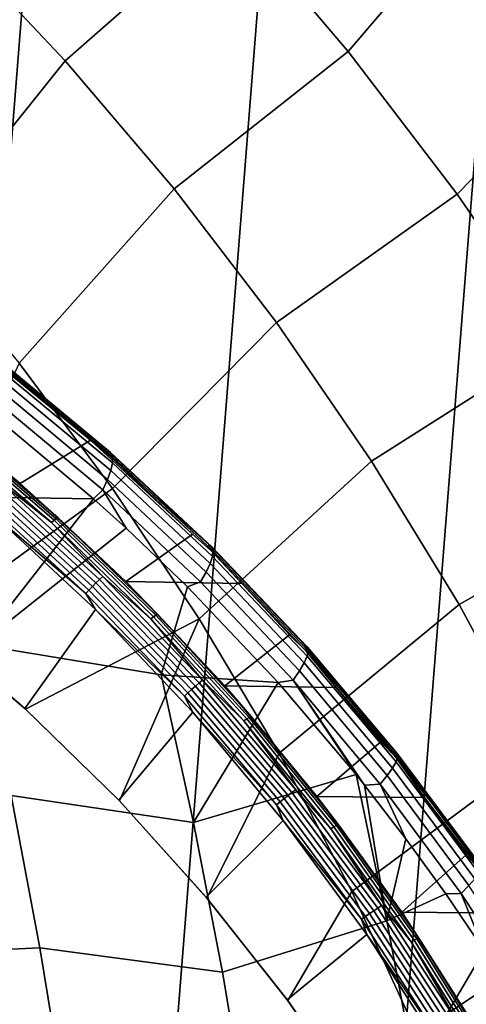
# Model space of a CAD drawing. Header units: metres. Extents: x -167 to 28, y -50 to 27.
# Tile 314 of 331: x 12.59 to 14.98, y 6.46 to 11.73. Entities that reach past the tile are written whole.
import ezdxf

# ---------------------------------------------------------------- set-up
doc = ezdxf.new("R2010")
doc.units = ezdxf.units.M
doc.layers.add('solid_12_065_011_XXX', color=7, linetype='CONTINUOUS')

msp = doc.modelspace()

# ---------------------------------------------------------------- linework, layer by layer
at = {"layer": 'solid_12_065_011_XXX'}
for points in [[(13.485169, 22.925415, 0.2), (9.71078, -24.761368, 0.2), (8.378925, -25.243179, 0.2), (12.24579, 23.610701, 0.2)], [(14.686287, 22.175152, 0.2), (11.015003, -24.209381, 0.2), (9.71078, -24.761368, 0.2), (13.485169, 22.925415, 0.2)], [(15.845693, 21.362082, 0.2), (12.287968, -23.588774, 0.2), (11.015003, -24.209381, 0.2), (14.686287, 22.175152, 0.2)], [(16.960054, 20.48856, 0.2), (13.526011, -22.901344, 0.2), (12.287968, -23.588774, 0.2), (15.845693, 21.362082, 0.2)], [(18.026325, 19.556995, 0.2), (14.725575, -22.149086, 0.2), (13.526011, -22.901344, 0.2), (16.960054, 20.48856, 0.2)], [(19.041513, 18.570009, 0.2), (15.883376, -21.334078, 0.2), (14.725575, -22.149086, 0.2), (18.026325, 19.556995, 0.2)], [(14.34878, 11.558083, 138.188522), (15.100549, 12.438787, 137.229401), (14.420353, 13.221325, 137.229401), (13.726658, 12.290468, 138.188522)], [(12.217547, 12.161798, 139.088928), (12.835548, 11.507669, 139.088928), (13.726658, 12.290468, 138.188522), (13.067198, 12.989423, 138.188522)], [(14.931871, 10.794257, 138.188522), (15.738332, 11.621313, 137.229401), (15.100549, 12.438787, 137.229401), (14.34878, 11.558083, 138.188522)], [(12.835548, 11.507669, 139.088928), (13.418573, 10.822184, 139.088928), (14.34878, 11.558083, 138.188522), (13.726658, 12.290468, 138.188522)], [(12.055207, 10.533558, 139.928345), (12.835548, 11.507669, 139.088928), (12.217547, 12.161798, 139.088928), (11.48829, 11.149128, 139.928345)], [(15.474345, 10.001069, 138.188522), (16.331911, 10.771197, 137.229401), (15.738332, 11.621313, 137.229401), (14.931871, 10.794257, 138.188522)], [(13.418573, 10.822184, 139.088928), (13.965032, 10.107207, 139.088928), (14.931871, 10.794257, 138.188522), (14.34878, 11.558083, 138.188522)], [(12.589183, 9.889203, 139.928345), (13.418573, 10.822184, 139.088928), (12.835548, 11.507669, 139.088928), (12.055207, 10.533558, 139.928345)], [(13.088758, 9.217826, 139.928345), (13.965032, 10.107207, 139.088928), (13.418573, 10.822184, 139.088928), (12.589183, 9.889203, 139.928345)], [(13.965032, 10.107207, 139.088928), (14.473436, 9.36469, 139.088928), (15.474345, 10.001069, 138.188522), (14.931871, 10.794257, 138.188522)], [(13.552565, 8.521259, 139.928345), (14.473436, 9.36469, 139.088928), (13.965032, 10.107207, 139.088928), (13.088758, 9.217826, 139.928345)], [(14.473436, 9.36469, 139.088928), (14.942401, 8.596652, 139.088928), (15.974728, 9.180677, 138.188522), (15.474345, 10.001069, 138.188522)], [(12.595001, 9.245441, 141.21817), (11.997799, 9.734001, 141.323135), (12.401178, 9.943114, 143.134964), (12.970668, 9.477787, 142.95369)], [(12.510416, 9.861066, 143.110367), (12.970668, 9.477787, 142.95369), (12.401178, 9.943114, 143.134964)], [(12.090961, 8.494531, 140.682358), (13.088758, 9.217826, 139.928345), (12.589183, 9.889203, 139.928345), (11.985418, 8.578399, 140.704071)], [(13.060488, 9.424001, 143.046661), (12.491842, 9.893626, 143.219513), (12.511933, 9.879648, 143.31514), (13.078333, 9.410906, 143.142853)], [(13.075298, 9.391151, 142.939529), (12.510416, 9.861066, 143.110367), (12.491842, 9.893626, 143.219513), (13.060488, 9.424001, 143.046661)], [(13.075298, 9.391151, 142.939529), (12.970668, 9.477787, 142.95369), (12.510416, 9.861066, 143.110367)], [(13.078333, 9.410906, 143.142853), (12.511933, 9.879648, 143.31514), (12.523927, 9.855534, 143.410095), (13.087513, 9.388151, 143.238464)], [(13.08787, 9.35613, 143.331818), (12.527616, 9.821702, 143.502747), (12.522935, 9.778739, 143.591492), (13.079397, 9.315396, 143.421326)], [(13.087513, 9.388151, 143.238464), (12.523927, 9.855534, 143.410095), (12.527616, 9.821702, 143.502747), (13.08787, 9.35613, 143.331818)], [(13.079397, 9.315396, 143.421326), (12.522935, 9.778739, 143.591492), (12.509966, 9.727387, 143.674774), (13.062243, 9.266657, 143.505432)], [(12.23438, 9.54488, 141.272217), (11.997799, 9.734001, 141.323135), (12.595001, 9.245441, 141.21817)], [(13.062243, 9.266657, 143.505432), (12.509966, 9.727387, 143.674774), (12.488934, 9.668538, 143.751175), (13.036702, 9.210755, 143.582657)], [(13.036702, 9.210755, 143.582657), (12.488934, 9.668538, 143.751175), (12.468155, 9.597046, 143.816772), (12.986262, 9.163804, 143.656723)], [(12.468155, 9.597046, 143.816772), (12.18822, 9.175508, 144.260284), (12.986262, 9.163804, 143.656723)], [(12.787669, 9.056813, 141.14975), (12.225471, 9.539158, 141.247498), (12.23438, 9.54488, 141.272217), (12.796916, 9.062244, 141.174408)], [(12.796916, 9.062244, 141.174408), (12.23438, 9.54488, 141.272217), (12.595001, 9.245441, 141.21817)], [(12.761545, 9.036184, 141.107773), (12.200624, 9.517433, 141.205307), (12.214098, 9.52991, 141.224945), (12.775751, 9.048033, 141.127289)], [(12.469107, 9.266215, 141.139893), (12.200624, 9.517433, 141.205307), (12.761545, 9.036184, 141.107773)], [(12.775751, 9.048033, 141.127289), (12.214098, 9.52991, 141.224945), (12.225471, 9.539158, 141.247498), (12.787669, 9.056813, 141.14975)], [(13.159392, 8.720494, 141.118835), (12.595001, 9.245441, 141.21817), (12.970668, 9.477787, 142.95369), (13.516371, 8.974659, 142.789429)], [(13.075298, 9.391151, 142.939529), (13.516371, 8.974659, 142.789429), (12.970668, 9.477787, 142.95369)], [(13.603007, 8.918807, 142.892181), (13.060488, 9.424001, 143.046661), (13.078333, 9.410906, 143.142853), (13.618726, 8.90661, 142.988861)], [(13.075298, 9.391151, 142.939529), (13.060488, 9.424001, 143.046661), (13.603007, 8.918807, 142.892181)], [(13.603007, 8.918807, 142.892181), (13.614085, 8.886271, 142.786835), (13.516371, 8.974659, 142.789429), (13.075298, 9.391151, 142.939529)], [(13.618726, 8.90661, 142.988861), (13.078333, 9.410906, 143.142853), (13.087513, 9.388151, 143.238464), (13.625238, 8.885263, 143.085007)], [(13.625238, 8.885263, 143.085007), (13.087513, 9.388151, 143.238464), (13.08787, 9.35613, 143.331818), (13.622432, 8.855138, 143.17897)], [(13.622432, 8.855138, 143.17897), (13.08787, 9.35613, 143.331818), (13.079397, 9.315396, 143.421326), (13.610354, 8.816756, 143.269089)], [(13.979339, 7.801407, 139.928345), (14.942401, 8.596652, 139.088928), (14.473436, 9.36469, 139.088928), (13.552565, 8.521259, 139.928345)], [(13.610354, 8.816756, 143.269089), (13.079397, 9.315396, 143.421326), (13.062243, 9.266657, 143.505432), (13.589216, 8.770781, 143.353836)], [(12.980966, 8.694138, 141.019424), (12.417016, 9.210031, 141.117554), (12.434711, 9.230079, 141.120392), (12.999882, 8.713069, 141.022049)], [(12.999882, 8.713069, 141.022049), (12.434711, 9.230079, 141.120392), (12.452263, 9.24901, 141.127914), (13.018587, 8.730946, 141.029373)], [(13.018587, 8.730946, 141.029373), (12.452263, 9.24901, 141.127914), (12.469107, 9.266215, 141.139893), (13.03648, 8.747191, 141.041168)], [(13.03648, 8.747191, 141.041168), (12.469107, 9.266215, 141.139893), (12.761545, 9.036184, 141.107773)], [(12.796916, 9.062244, 141.174408), (12.595001, 9.245441, 141.21817), (13.159392, 8.720494, 141.118835)], [(13.589216, 8.770781, 143.353836), (13.062243, 9.266657, 143.505432), (13.036702, 9.210755, 143.582657), (13.559382, 8.71801, 143.431732)], [(12.090961, 8.494531, 140.682358), (12.623506, 8.036925, 140.572525), (13.552565, 8.521259, 139.928345), (13.088758, 9.217826, 139.928345)], [(12.18822, 9.175508, 144.260284), (12.375909, 8.381265, 144.521164), (12.986262, 9.163804, 143.656723)], [(12.94492, 8.655556, 141.028442), (12.383456, 9.169173, 141.126129), (12.399746, 9.189508, 141.119476), (12.962446, 8.674759, 141.021576)], [(12.962446, 8.674759, 141.021576), (12.399746, 9.189508, 141.119476), (12.417016, 9.210031, 141.117554), (12.980966, 8.694138, 141.019424)], [(13.036702, 9.210755, 143.582657), (12.986262, 9.163804, 143.656723), (13.161438, 9.005494, 143.604752)], [(13.559382, 8.71801, 143.431732), (13.036702, 9.210755, 143.582657), (13.161438, 9.005494, 143.604752), (13.489424, 8.691352, 143.510376)], [(14.942401, 8.596652, 139.088928), (15.370646, 7.80519, 139.088928), (16.431656, 8.335313, 138.188522), (15.974728, 9.180677, 138.188522)], [(12.375909, 8.381265, 144.521164), (13.161438, 9.005494, 143.604752), (12.986262, 9.163804, 143.656723)], [(12.94492, 8.655556, 141.028442), (12.441568, 9.086933, 141.124512), (12.383456, 9.169173, 141.126129)], [(12.441568, 9.086933, 141.124512), (12.99663, 8.570952, 141.027908), (12.620273, 8.040274, 141.382095), (12.13796, 8.456831, 141.478531)], [(12.94492, 8.655556, 141.028442), (12.99663, 8.570952, 141.027908), (12.441568, 9.086933, 141.124512)], [(13.292475, 8.521151, 141.015335), (12.761545, 9.036184, 141.107773), (12.775751, 9.048033, 141.127289), (13.307376, 8.532324, 141.034729)], [(13.03648, 8.747191, 141.041168), (12.761545, 9.036184, 141.107773), (13.292475, 8.521151, 141.015335)], [(13.307376, 8.532324, 141.034729), (12.775751, 9.048033, 141.127289), (12.787669, 9.056813, 141.14975), (13.31981, 8.540605, 141.057098)], [(13.31981, 8.540605, 141.057098), (12.787669, 9.056813, 141.14975), (12.796916, 9.062244, 141.174408), (13.329376, 8.545726, 141.081696)], [(13.329376, 8.545726, 141.081696), (12.796916, 9.062244, 141.174408), (13.159392, 8.720494, 141.118835)], [(12.375909, 8.381265, 144.521164), (13.349333, 8.221542, 143.856277), (13.489424, 8.691352, 143.510376), (13.161438, 9.005494, 143.604752)], [(13.614085, 8.886271, 142.786835), (13.77936, 8.709459, 142.713562), (13.159392, 8.720494, 141.118835), (13.516371, 8.974659, 142.789429)], [(14.1168, 8.380045, 142.755173), (13.603007, 8.918807, 142.892181), (13.618726, 8.90661, 142.988861), (14.130525, 8.368752, 142.852264)], [(14.124231, 8.348397, 142.651382), (13.614085, 8.886271, 142.786835), (13.603007, 8.918807, 142.892181), (14.1168, 8.380045, 142.755173)], [(14.12874, 8.320707, 143.043289), (13.622432, 8.855138, 143.17897), (13.610354, 8.816756, 143.269089), (14.113262, 8.284786, 143.133911)], [(14.124231, 8.348397, 142.651382), (13.77936, 8.709459, 142.713562), (13.614085, 8.886271, 142.786835)], [(14.130525, 8.368752, 142.852264), (13.618726, 8.90661, 142.988861), (13.625238, 8.885263, 143.085007), (14.134528, 8.348858, 142.948853)], [(14.134528, 8.348858, 142.948853), (13.625238, 8.885263, 143.085007), (13.622432, 8.855138, 143.17897), (14.12874, 8.320707, 143.043289)], [(14.113262, 8.284786, 143.133911), (13.610354, 8.816756, 143.269089), (13.589216, 8.770781, 143.353836), (14.088363, 8.241717, 143.219162)], [(14.088363, 8.241717, 143.219162), (13.589216, 8.770781, 143.353836), (13.559382, 8.71801, 143.431732), (14.054472, 8.192247, 143.297562)], [(13.511417, 8.142941, 140.927017), (12.980966, 8.694138, 141.019424), (12.999882, 8.713069, 141.022049), (13.531486, 8.160677, 140.929443)], [(13.531486, 8.160677, 140.929443), (12.999882, 8.713069, 141.022049), (13.018587, 8.730946, 141.029373), (13.551278, 8.177423, 140.936584)], [(13.551278, 8.177423, 140.936584), (13.018587, 8.730946, 141.029373), (13.03648, 8.747191, 141.041168), (13.570159, 8.192642, 140.948212)], [(13.570159, 8.192642, 140.948212), (13.03648, 8.747191, 141.041168), (13.292475, 8.521151, 141.015335)], [(13.68883, 8.161364, 141.025558), (13.159392, 8.720494, 141.118835), (13.77936, 8.709459, 142.713562), (14.035226, 8.43552, 142.641754)], [(13.329376, 8.545726, 141.081696), (13.159392, 8.720494, 141.118835), (13.68883, 8.161364, 141.025558)], [(14.054472, 8.192247, 143.297562), (13.559382, 8.71801, 143.431732), (13.489424, 8.691352, 143.510376), (13.974486, 8.179699, 143.37767)], [(14.124231, 8.348397, 142.651382), (14.035226, 8.43552, 142.641754), (13.77936, 8.709459, 142.713562)], [(13.473026, 8.106796, 140.936447), (12.94492, 8.655556, 141.028442), (12.962446, 8.674759, 141.021576), (13.49172, 8.124787, 140.929382)], [(13.473026, 8.106796, 140.936447), (12.99663, 8.570952, 141.027908), (12.94492, 8.655556, 141.028442)], [(13.49172, 8.124787, 140.929382), (12.962446, 8.674759, 141.021576), (12.980966, 8.694138, 141.019424), (13.511417, 8.142941, 140.927017)], [(13.489424, 8.691352, 143.510376), (13.349333, 8.221542, 143.856277), (13.974486, 8.179699, 143.37767)], [(14.367912, 7.060238, 139.928345), (15.370646, 7.80519, 139.088928), (14.942401, 8.596652, 139.088928), (13.979339, 7.801407, 139.928345)], [(12.99663, 8.570952, 141.027908), (13.517279, 8.021421, 140.93721), (13.121858, 7.550218, 141.281418), (12.620273, 8.040274, 141.382095)], [(13.473026, 8.106796, 140.936447), (13.517279, 8.021421, 140.93721), (12.99663, 8.570952, 141.027908)], [(13.806933, 7.984636, 140.947693), (13.307376, 8.532324, 141.034729), (13.31981, 8.540605, 141.057098), (13.819852, 7.992385, 140.969955)], [(13.819852, 7.992385, 140.969955), (13.31981, 8.540605, 141.057098), (13.329376, 8.545726, 141.081696), (13.829719, 7.997177, 140.994522)], [(13.829719, 7.997177, 140.994522), (13.329376, 8.545726, 141.081696), (13.68883, 8.161364, 141.025558)], [(12.13796, 8.456831, 141.478531), (12.620273, 8.040274, 141.382095), (12.623506, 8.036925, 140.572525), (12.090961, 8.494531, 140.682358)], [(12.623506, 8.036925, 140.572525), (13.125231, 7.54626, 140.468613), (13.552565, 8.521259, 139.928345)], [(13.593436, 7.025421, 140.371262), (13.979339, 7.801407, 139.928345), (13.552565, 8.521259, 139.928345), (13.125231, 7.54626, 140.468613)], [(13.791379, 7.974178, 140.928406), (13.292475, 8.521151, 141.015335), (13.307376, 8.532324, 141.034729), (13.806933, 7.984636, 140.947693)], [(13.570159, 8.192642, 140.948212), (13.292475, 8.521151, 141.015335), (13.791379, 7.974178, 140.928406)], [(14.124231, 8.348397, 142.651382), (14.283594, 8.153122, 142.573944), (13.68883, 8.161364, 141.025558), (14.035226, 8.43552, 142.641754)], [(12.375909, 8.381265, 144.521164), (12.546555, 7.575721, 144.758347), (13.521271, 7.430703, 144.082077), (13.349333, 8.221542, 143.856277)], [(14.599453, 7.809817, 142.634552), (14.1168, 8.380045, 142.755173), (14.130525, 8.368752, 142.852264), (14.611321, 7.799437, 142.731979)], [(14.124231, 8.348397, 142.651382), (14.1168, 8.380045, 142.755173), (14.599453, 7.809817, 142.634552)], [(14.599453, 7.809817, 142.634552), (14.603369, 7.779598, 142.532089), (14.283594, 8.153122, 142.573944), (14.124231, 8.348397, 142.651382)], [(14.612983, 7.781034, 142.828949), (14.134528, 8.348858, 142.948853), (14.12874, 8.320707, 143.043289), (14.60441, 7.75493, 142.923752)], [(14.611321, 7.799437, 142.731979), (14.130525, 8.368752, 142.852264), (14.134528, 8.348858, 142.948853), (14.612983, 7.781034, 142.828949)], [(14.585751, 7.721574, 143.01474), (14.113262, 8.284786, 143.133911), (14.088363, 8.241717, 143.219162), (14.557327, 7.681545, 143.100372)], [(14.60441, 7.75493, 142.923752), (14.12874, 8.320707, 143.043289), (14.113262, 8.284786, 143.133911), (14.585751, 7.721574, 143.01474)], [(14.557327, 7.681545, 143.100372), (14.088363, 8.241717, 143.219162), (14.054472, 8.192247, 143.297562), (14.519634, 7.635538, 143.179153)], [(13.349333, 8.221542, 143.856277), (13.521271, 7.430703, 144.082077), (13.974486, 8.179699, 143.37767)], [(13.521271, 7.430703, 144.082077), (14.392107, 7.686777, 143.269913), (13.974486, 8.179699, 143.37767)], [(14.027282, 7.575038, 140.843033), (13.531486, 8.160677, 140.929443), (13.551278, 8.177423, 140.936584), (14.048091, 7.590584, 140.849991)], [(14.048091, 7.590584, 140.849991), (13.551278, 8.177423, 140.936584), (13.570159, 8.192642, 140.948212), (14.067896, 7.604712, 140.86145)], [(14.067896, 7.604712, 140.86145), (13.570159, 8.192642, 140.948212), (13.791379, 7.974178, 140.928406)], [(14.054472, 8.192247, 143.297562), (13.974486, 8.179699, 143.37767), (14.392107, 7.686777, 143.269913)], [(14.054472, 8.192247, 143.297562), (14.392107, 7.686777, 143.269913), (14.436651, 7.630942, 143.258774)], [(14.519634, 7.635538, 143.179153), (14.054472, 8.192247, 143.297562), (14.436651, 7.630942, 143.258774)], [(13.965552, 7.525021, 140.850601), (13.473026, 8.106796, 140.936447), (13.49172, 8.124787, 140.929382), (13.985338, 7.541721, 140.843338)], [(13.985338, 7.541721, 140.843338), (13.49172, 8.124787, 140.929382), (13.511417, 8.142941, 140.927017), (14.006138, 7.558575, 140.84079)], [(14.006138, 7.558575, 140.84079), (13.511417, 8.142941, 140.927017), (13.531486, 8.160677, 140.929443), (14.027282, 7.575038, 140.843033)], [(14.18133, 7.570381, 140.938751), (13.68883, 8.161364, 141.025558), (14.283594, 8.153122, 142.573944), (14.524106, 7.862557, 142.510086)], [(13.829719, 7.997177, 140.994522), (13.68883, 8.161364, 141.025558), (14.18133, 7.570381, 140.938751)], [(14.603369, 7.779598, 142.532089), (14.524106, 7.862557, 142.510086), (14.283594, 8.153122, 142.573944)], [(13.965552, 7.525021, 140.850601), (13.517279, 8.021421, 140.93721), (13.473026, 8.106796, 140.936447)], [(12.620273, 8.040274, 141.382095), (13.121858, 7.550218, 141.281418), (13.125231, 7.54626, 140.468613), (12.623506, 8.036925, 140.572525)], [(13.517279, 8.021421, 140.93721), (14.00157, 7.440613, 140.852783), (13.589794, 7.030244, 141.187149), (13.121858, 7.550218, 141.281418)], [(13.965552, 7.525021, 140.850601), (14.00157, 7.440613, 140.852783), (13.517279, 8.021421, 140.93721)], [(14.256314, 7.397232, 140.847351), (13.791379, 7.974178, 140.928406), (13.806933, 7.984636, 140.947693), (14.272478, 7.406932, 140.866531)], [(14.067896, 7.604712, 140.86145), (13.791379, 7.974178, 140.928406), (14.256314, 7.397232, 140.847351)], [(14.272478, 7.406932, 140.866531), (13.806933, 7.984636, 140.947693), (13.819852, 7.992385, 140.969955), (14.285849, 7.414121, 140.888733)], [(14.285849, 7.414121, 140.888733), (13.819852, 7.992385, 140.969955), (13.829719, 7.997177, 140.994522), (14.295995, 7.418566, 140.913239)], [(14.295995, 7.418566, 140.913239), (13.829719, 7.997177, 140.994522), (14.18133, 7.570381, 140.938751)], [(14.603369, 7.779598, 142.532089), (14.756351, 7.564167, 142.450012), (14.18133, 7.570381, 140.938751), (14.524106, 7.862557, 142.510086)], [(14.026221, 6.476972, 140.28093), (14.367912, 7.060238, 139.928345), (13.979339, 7.801407, 139.928345), (13.593436, 7.025421, 140.371262)], [(14.717225, 6.299775, 139.928345), (15.757008, 6.992457, 139.088928), (15.370646, 7.80519, 139.088928), (14.367912, 7.060238, 139.928345)], [(15.048672, 7.210283, 142.529205), (14.599453, 7.809817, 142.634552), (14.611321, 7.799437, 142.731979), (15.058827, 7.200821, 142.626938)], [(14.603369, 7.779598, 142.532089), (14.599453, 7.809817, 142.634552), (15.048672, 7.210283, 142.529205)], [(15.047171, 7.159961, 142.819275), (14.60441, 7.75493, 142.923752), (14.585751, 7.721574, 143.01474), (15.02556, 7.12927, 142.910568)], [(15.048672, 7.210283, 142.529205), (15.049255, 7.181996, 142.427902), (14.756351, 7.564167, 142.450012), (14.603369, 7.779598, 142.532089)], [(15.058324, 7.183949, 142.724182), (14.612983, 7.781034, 142.828949), (14.60441, 7.75493, 142.923752), (15.047171, 7.159961, 142.819275)], [(15.058827, 7.200821, 142.626938), (14.611321, 7.799437, 142.731979), (14.612983, 7.781034, 142.828949), (15.058324, 7.183949, 142.724182)], [(15.02556, 7.12927, 142.910568), (14.585751, 7.721574, 143.01474), (14.557327, 7.681545, 143.100372), (14.993867, 7.092408, 142.99646)], [(13.67575, 6.630024, 144.284943), (14.555774, 6.903491, 143.47551), (14.392107, 7.686777, 143.269913), (13.521271, 7.430703, 144.082077)], [(14.436651, 7.630942, 143.258774), (14.392107, 7.686777, 143.269913), (14.555774, 6.903491, 143.47551)], [(14.993867, 7.092408, 142.99646), (14.557327, 7.681545, 143.100372), (14.519634, 7.635538, 143.179153), (14.952641, 7.050014, 143.075485)], [(14.485178, 6.958472, 140.763214), (14.027282, 7.575038, 140.843033), (14.048091, 7.590584, 140.849991), (14.506927, 6.972751, 140.77002)], [(14.506927, 6.972751, 140.77002), (14.048091, 7.590584, 140.849991), (14.067896, 7.604712, 140.86145), (14.527588, 6.985727, 140.781326)], [(14.527588, 6.985727, 140.781326), (14.067896, 7.604712, 140.86145), (14.256314, 7.397232, 140.847351)], [(14.519634, 7.635538, 143.179153), (14.436651, 7.630942, 143.258774), (14.65753, 7.343703, 143.204514)], [(14.65753, 7.343703, 143.204514), (14.436651, 7.630942, 143.258774), (14.555774, 6.903491, 143.47551)], [(14.952641, 7.050014, 143.075485), (14.519634, 7.635538, 143.179153), (14.65753, 7.343703, 143.204514), (14.870841, 7.048531, 143.153671)], [(11.735904, 6.714231, 145.674255), (12.699893, 6.759941, 144.971466), (12.546555, 7.575721, 144.758347), (11.59183, 7.525453, 145.462112)], [(12.546555, 7.575721, 144.758347), (12.699893, 6.759941, 144.971466), (13.67575, 6.630024, 144.284943), (13.521271, 7.430703, 144.082077)], [(13.121858, 7.550218, 141.281418), (13.589794, 7.030244, 141.187149), (13.593436, 7.025421, 140.371262), (13.125231, 7.54626, 140.468613)], [(14.420422, 6.91253, 140.771317), (13.965552, 7.525021, 140.850601), (13.985338, 7.541721, 140.843338), (14.441218, 6.927869, 140.763885)], [(14.441218, 6.927869, 140.763885), (13.985338, 7.541721, 140.843338), (14.006138, 7.558575, 140.84079), (14.463037, 6.943349, 140.761154)], [(14.463037, 6.943349, 140.761154), (14.006138, 7.558575, 140.84079), (14.027282, 7.575038, 140.843033), (14.485178, 6.958472, 140.763214)], [(14.63506, 6.949984, 140.85881), (14.18133, 7.570381, 140.938751), (14.756351, 7.564167, 142.450012), (14.980018, 7.258267, 142.393723)], [(14.295995, 7.418566, 140.913239), (14.18133, 7.570381, 140.938751), (14.63506, 6.949984, 140.85881)], [(15.049255, 7.181996, 142.427902), (14.980018, 7.258267, 142.393723), (14.756351, 7.564167, 142.450012)], [(14.420422, 6.91253, 140.771317), (14.00157, 7.440613, 140.852783), (13.965552, 7.525021, 140.850601)], [(14.00157, 7.440613, 140.852783), (14.447721, 6.830905, 140.775024), (14.023198, 6.48164, 141.099533), (13.589794, 7.030244, 141.187149)], [(14.420422, 6.91253, 140.771317), (14.447721, 6.830905, 140.775024), (14.00157, 7.440613, 140.852783)], [(14.685457, 6.792417, 140.772568), (14.256314, 7.397232, 140.847351), (14.272478, 7.406932, 140.866531), (14.702185, 6.801324, 140.791656)], [(14.527588, 6.985727, 140.781326), (14.256314, 7.397232, 140.847351), (14.685457, 6.792417, 140.772568)], [(14.702185, 6.801324, 140.791656), (14.272478, 7.406932, 140.866531), (14.285849, 7.414121, 140.888733), (14.715972, 6.807925, 140.813782)], [(14.715972, 6.807925, 140.813782), (14.285849, 7.414121, 140.888733), (14.295995, 7.418566, 140.913239), (14.726376, 6.812007, 140.838226)], [(14.726376, 6.812007, 140.838226), (14.295995, 7.418566, 140.913239), (14.63506, 6.949984, 140.85881)], [(14.870841, 7.048531, 143.153671), (14.65753, 7.343703, 143.204514), (14.555774, 6.903491, 143.47551)], [(15.049255, 7.181996, 142.427902), (15.194755, 6.945215, 142.34108), (14.63506, 6.949984, 140.85881), (14.980018, 7.258267, 142.393723)], [(15.395924, 6.476549, 142.906387), (14.993867, 7.092408, 142.99646), (14.952641, 7.050014, 143.075485), (15.351449, 6.437918, 142.98558)], [(13.589794, 7.030244, 141.187149), (14.023198, 6.48164, 141.099533), (14.026221, 6.476972, 140.28093), (13.593436, 7.025421, 140.371262)], [(14.422308, 5.902994, 140.197983), (14.717225, 6.299775, 139.928345), (14.367912, 7.060238, 139.928345), (14.026221, 6.476972, 140.28093)], [(14.870841, 7.048531, 143.153671), (14.555774, 6.903491, 143.47551), (14.702563, 6.112568, 143.657791), (15.075997, 6.745977, 143.106216)], [(14.952641, 7.050014, 143.075485), (14.870841, 7.048531, 143.153671), (15.075997, 6.745977, 143.106216)], [(15.351449, 6.437918, 142.98558), (14.952641, 7.050014, 143.075485), (15.075997, 6.745977, 143.106216), (15.272428, 6.4368, 143.062088)], [(14.880161, 6.299711, 140.688507), (14.463037, 6.943349, 140.761154), (14.485178, 6.958472, 140.763214), (14.903214, 6.313427, 140.690414)], [(14.903214, 6.313427, 140.690414), (14.485178, 6.958472, 140.763214), (14.506927, 6.972751, 140.77002), (14.925823, 6.326378, 140.697052)], [(14.925823, 6.326378, 140.697052), (14.506927, 6.972751, 140.77002), (14.527588, 6.985727, 140.781326), (14.947266, 6.338148, 140.708237)], [(14.947266, 6.338148, 140.708237), (14.527588, 6.985727, 140.781326), (14.685457, 6.792417, 140.772568)], [(15.02632, 5.522098, 139.928345), (16.100431, 6.160671, 139.088928), (15.757008, 6.992457, 139.088928), (14.717225, 6.299775, 139.928345)], [(14.835687, 6.27176, 140.69899), (14.420422, 6.91253, 140.771317), (14.441218, 6.927869, 140.763885), (14.857409, 6.285672, 140.691391)], [(14.835687, 6.27176, 140.69899), (14.447721, 6.830905, 140.775024), (14.420422, 6.91253, 140.771317)], [(14.857409, 6.285672, 140.691391), (14.441218, 6.927869, 140.763885), (14.463037, 6.943349, 140.761154), (14.880161, 6.299711, 140.688507)], [(15.048368, 6.302687, 140.786072), (14.63506, 6.949984, 140.85881), (15.194755, 6.945215, 142.34108), (15.400229, 6.625378, 142.291992)], [(14.726376, 6.812007, 140.838226), (14.63506, 6.949984, 140.85881), (15.048368, 6.302687, 140.786072)], [(13.812572, 5.820573, 144.464615), (14.702563, 6.112568, 143.657791), (14.555774, 6.903491, 143.47551), (13.67575, 6.630024, 144.284943)], [(14.447721, 6.830905, 140.775024), (14.825259, 6.242988, 140.70929), (14.419811, 5.907533, 141.019089), (14.023198, 6.48164, 141.099533)], [(14.835687, 6.27176, 140.69899), (14.825259, 6.242988, 140.70929), (14.447721, 6.830905, 140.775024)], [(15.077117, 6.161964, 140.704391), (14.685457, 6.792417, 140.772568), (14.702185, 6.801324, 140.791656), (15.094358, 6.170043, 140.723373)], [(15.094358, 6.170043, 140.723373), (14.702185, 6.801324, 140.791656), (14.715972, 6.807925, 140.813782), (15.108527, 6.17603, 140.745438)], [(15.108527, 6.17603, 140.745438), (14.715972, 6.807925, 140.813782), (14.726376, 6.812007, 140.838226), (15.119165, 6.179734, 140.769852)], [(15.119165, 6.179734, 140.769852), (14.726376, 6.812007, 140.838226), (15.048368, 6.302687, 140.786072)], [(11.863508, 5.89424, 145.862137), (12.835715, 5.935033, 145.160233), (12.699893, 6.759941, 144.971466), (11.735904, 6.714231, 145.674255)], [(12.699893, 6.759941, 144.971466), (12.835715, 5.935033, 145.160233), (13.812572, 5.820573, 144.464615), (13.67575, 6.630024, 144.284943)], [(14.947266, 6.338148, 140.708237), (14.685457, 6.792417, 140.772568), (15.077117, 6.161964, 140.704391)], [(15.272428, 6.4368, 143.062088), (15.075997, 6.745977, 143.106216), (14.702563, 6.112568, 143.657791)], [(14.023198, 6.48164, 141.099533), (14.419811, 5.907533, 141.019089), (14.422308, 5.902994, 140.197983), (14.026221, 6.476972, 140.28093)]]:
    msp.add_3dface(points, dxfattribs=at)

doc.saveas('drawing.dxf')
